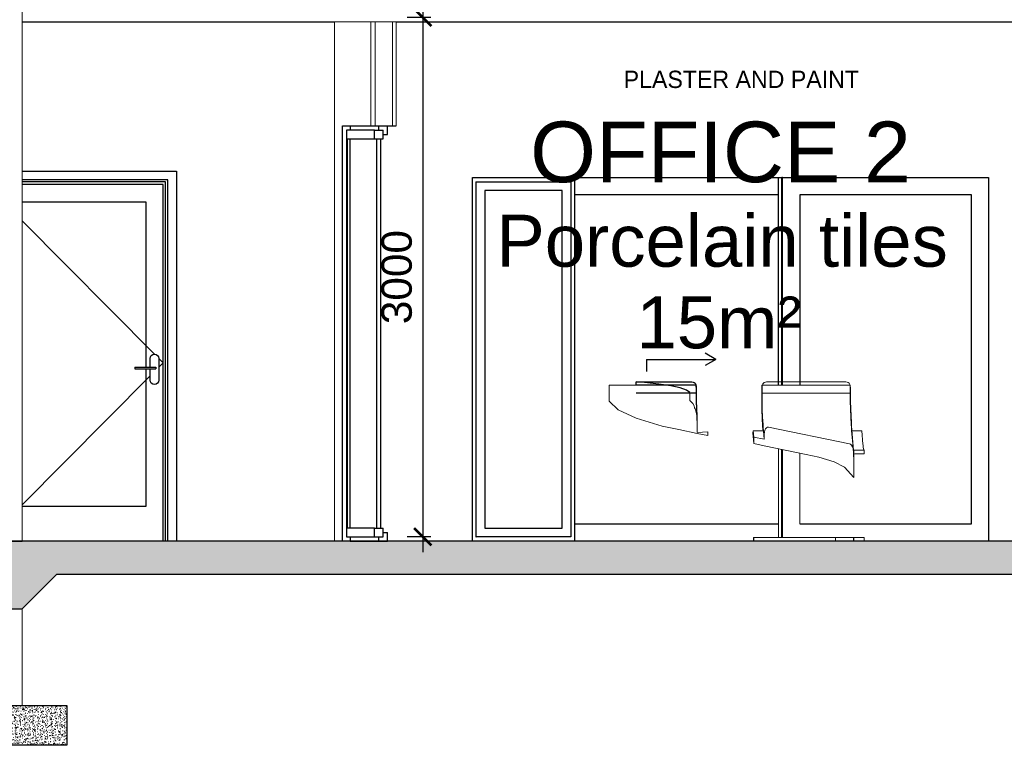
# Model space of a CAD drawing. Header units: millimetres. Extents: x -115474967 to 444143, y -74377 to 241828222.
# Tile 414 of 590: x 65599 to 71288, y -20223 to -16030. Entities that reach past the tile are written whole.
import ezdxf

# ---------------------------------------------------------------- set-up
doc = ezdxf.new("R2010")
doc.units = ezdxf.units.MM
doc.header["$MEASUREMENT"] = 0
doc.linetypes.add('PHANTOM', pattern=[2.5, 1.25, -0.25, 0.25, -0.25, 0.25, -0.25])
for name, color, linetype in [('00-3 Elev 03', 9, 'Continuous'), ('00-5 Grid 01', 9, 'PHANTOM'), ('CONCRETE', 3, 'Continuous')]:
    doc.layers.add(name, color=color, linetype=linetype)
for name, color, linetype, lineweight in [('0_Pen_No__1', 7, 'Continuous', 30), ('0_Pen_No__3', 7, 'Continuous', 15), ('0_Pen_No__6', 7, 'Continuous', 5), ('1HATCH', 8, 'Continuous', 0), ('2 Walls', 4, 'Continuous', 50), ('5 Dims', 8, 'Continuous', 15), ('CNN-SITE', 8, 'Continuous', 25)]:
    doc.layers.add(name, color=color, linetype=linetype, lineweight=lineweight)
doc.styles.add('ARIAL', font='arial.ttf')
doc.styles.add('GENERATED_STYLE_1', font='GOTHIC.TTF')
doc.styles.add('GENERATED_STYLE_2', font='arial.ttf')
doc.dimstyles.new('Plans 1_100 SCALE', dxfattribs={"dimtxt": 175, "dimasz": 90, "dimexe": 90, "dimexo": 100, "dimgap": 60, "dimtad": 1, "dimdec": 0, "dimrnd": 5, "dimtxsty": 'ARIAL', "dimblk": 'ARCHTICK', "dimcen": 20, "dimdle": 90, "dimclrt": 2, "dimadec": 0, "dimazin": 0, "dimtfac": 1, "dimtdec": 0, "dimtix": 1, "dimtmove": 2, "dimatfit": 3, "dimfxl": 400, "dimfxlon": 1, "dimarcsym": 0})
pattern_1 = [(50, (35203.988, -481.208), (35.86301, -3.137607), [3.75, -41.25]), (355, (35203.988, -481.21), (-6.937567, 37.609607), [3, -33]), (100.451444, (35206.976, -481.47), (28.925442, 34.472), [3.18701, -35.057106]), (46.1842, (35203.99, -471.21), (53.362067, -8.275964), [5.625, -61.875]), (96.63564, (35208.435, -471.9), (46.7331, 48.70593), [4.78052, -52.58569]), (351.18416, (35203.99, -471.21), (46.7331, 48.70593), [4.5, -49.5]), (21, (35208.988, -473.708), (29.845353, -20.130945), [3.75, -41.25]), (326, (35208.988, -473.71), (12.165767, 36.257502), [3, -33]), (71.451445, (35211.475, -475.386), (42.01112, 16.126558), [3.18701, -35.057106]), (37.5, (35203.988, -481.208), (0.6079928, 16.6446927), [0, -32.6, 0, -33.5, 0, -33.125]), (7.5, (35203.988, -481.208), (13.153477, 19.7205856), [0, -19.1, 0, -31.85, 0, -12.625]), (327.5, (35192.838, -481.208), (26.6911218, -1.1277436), [0, -12.5, 0, -39, 0, -51.75]), (317.5, (35187.838, -481.208), (29.159308, 5.005249), [0, -16.25, 0, -25.9, 0, -36.75])]

# ---------------------------------------------------------------- blocks, each defined once
blk = doc.blocks.new('_ArchTick')
at = {"color": 0, "linetype": 'ByBlock', "const_width": 0.15}
blk.add_lwpolyline([(-0.5, -0.5), (0.5, 0.5)], dxfattribs=at)
blk = doc.blocks.new('*D1037')
at = {"layer": '5 Dims', "color": 0, "lineweight": -2, "transparency": 16777216}
for p, q in [((67927.5, -15927), (67927.5, -19107.5)), ((67975, -16017), (67837.5, -16017)), ((67975, -19017.5), (67837.5, -19017.5))]:
    blk.add_line(p, q, dxfattribs=at)
at = {"layer": 'Defpoints', "color": 0, "transparency": 16777216}
for p in [(68075, -16017), (67927.5, -19017.5), (68075, -19017.5)]:
    blk.add_point(p, dxfattribs=at)
at = {"layer": '5 Dims', "color": 0, "lineweight": -2, "transparency": 16777216, "xscale": 100, "yscale": 100, "zscale": 100}
for p, rotation in [((67927.5, -16017), 90), ((67927.5, -19017.5), 270)]:
    blk.add_blockref('_ArchTick', p, dxfattribs=dict(at, rotation=rotation))
at = {"layer": '5 Dims', "color": 2, "transparency": 16777216, "insert": (67778.1, -17517.3), "char_height": 175, "attachment_point": 5, "rotation": 90, "style": 'ARIAL'}
blk.add_mtext('3000', dxfattribs=at)

msp = doc.modelspace()

# ---------------------------------------------------------------- hatches: boundary and pattern name
at = {"layer": '1HATCH'}
h = msp.add_hatch(dxfattribs=at)
h.set_pattern_fill('AR-CONC', color=256, scale=5)
h.set_pattern_definition(pattern_1)
h.paths.add_polyline_path([(78261.8274, -19234.20035), (78261.8274, -19042.52118), (47985.73103, -19042.52118), (47985.73103, -19242.52118), (47985.73103, -19442.52118), (48333.55139, -19442.52118), (48533.55139, -19234.20035), (65194.09128, -19234.20035), (65394.09128, -19434.20035), (65614.09128, -19434.20035), (65814.09128, -19234.20035), (77719.29595, -19234.20035), (77919.29595, -19434.20035), (78261.8274, -19434.20035)])
h = msp.add_hatch(dxfattribs=at)
h.set_pattern_fill('AR-CONC', color=256, scale=5)
h.set_pattern_definition(pattern_1)
h.paths.add_polyline_path([(65121.40422, -19992.52118), (65121.40422, -20222.52118), (65871.40422, -20222.52118), (65871.40422, -19992.52118)])

# ---------------------------------------------------------------- linework, layer by layer
at = {"layer": '00-3 Elev 03'}
for p, q in [((65614.09105, -16042.52108), (67417.92824, -16042.52108)), ((67774.17371, -16042.52108), (78107.22574, -16042.52108)), ((65614.09105, -16905.52103), (66504.33369, -16905.52103)), ((66504.33369, -16905.52103), (66504.33369, -19042.5211)), ((68215.27106, -19042.5211), (68215.27106, -16942.52127)), ((68215.27106, -16942.52127), (68810.52321, -16942.52127)), ((68804.24598, -16942.52127), (68804.24598, -16992.52148)), ((68810.52321, -16942.52127), (70001.0287, -16942.52127)), ((69982.824, -18141.89213), (69982.824, -16942.52127)), ((70001.0287, -16942.52127), (70001.0287, -18141.89213)), ((70001.65631, -17042.52109), (70001.65631, -16942.52127)), ((70006.67834, -16942.52127), (70001.65631, -16942.52127)), ((70006.67834, -17042.52109), (70006.67834, -16942.52127)), ((70006.67834, -16942.52127), (71197.18324, -16942.52127)), ((71197.18324, -16942.52127), (71197.18324, -17042.52109)), ((66454.33349, -16955.52124), (65614.09105, -16955.52124)), ((66442.33068, -16967.52108), (65614.09105, -16967.52108)), ((66427.32807, -16982.52132), (65614.09105, -16982.52132)), ((66427.31739, -17082.52114), (66427.31739, -16982.52132)), ((66427.32807, -19042.5211), (66427.32807, -16982.52132)), ((66442.33068, -19042.5211), (66442.33068, -16967.52108)), ((66454.33349, -19042.5211), (66454.33349, -16955.52124)), ((68233.7955, -16967.52108), (68236.93471, -16967.52108)), ((68233.7955, -16967.52108), (68233.7955, -16992.52148)), ((68233.7955, -16992.52148), (68233.7955, -18992.5209)), ((68236.93471, -17017.52128), (68236.93471, -16967.52108)), ((68236.93471, -16967.52108), (68782.58232, -16967.52108)), ((68782.58232, -16967.52108), (68782.58232, -17017.52128)), ((68804.24598, -16992.52148), (68804.24598, -18992.5209)), ((68236.93471, -18967.52109), (68236.93471, -17017.52128)), ((68286.53866, -17017.52128), (68286.53866, -18967.52109)), ((68732.97837, -17017.52128), (68286.53866, -17017.52128)), ((68731.09496, -17017.52128), (68731.09496, -18967.52109)), ((68732.97837, -18967.52109), (68732.97837, -17017.52128)), ((68782.58232, -17017.52128), (68782.58232, -18967.52109)), ((69982.824, -17042.52109), (68804.24598, -17042.52109)), ((70001.65631, -18141.89213), (70001.65631, -17042.52109)), ((70006.67834, -18141.89213), (70006.67834, -17042.52109)), ((70105.88683, -17042.52109), (70105.88683, -18141.89213)), ((71097.97415, -17042.52109), (70105.88683, -17042.52109)), ((71096.2165, -17042.52109), (71096.2165, -18942.52128)), ((71097.97415, -18942.52128), (71097.97415, -17042.52109)), ((71197.18324, -17042.52109), (71197.18324, -18942.52128)), ((65614.09105, -17082.52114), (66327.31757, -17082.52114)), ((66327.31757, -17082.52114), (66327.31757, -18037.52102)), ((66427.31739, -18842.52146), (66427.31739, -17082.52114)), ((65614.09105, -17191.32227), (66377.92166, -17962.64142)), ((66354.22096, -17977.95428), (66359.64043, -17969.84346)), ((66359.63976, -17969.84356), (66359.6405, -17969.84307)), ((66359.64043, -17969.84346), (66367.75125, -17964.42399)), ((66367.75125, -17964.42399), (66377.31837, -17962.521)), ((66377.31837, -17962.521), (66386.8855, -17964.42399)), ((66386.8855, -17964.42399), (66394.99572, -17969.84346)), ((66394.99572, -17969.84346), (66400.41519, -17977.95428)), ((69620.42704, -17992.52089), (69559.805, -17957.52092)), ((66352.31797, -17987.5214), (66354.22096, -17977.95428)), ((66352.31797, -18037.52102), (66352.31797, -17987.5214)), ((66400.41519, -17977.95428), (66402.31818, -17987.5214)), ((66402.25708, -17987.21531), (66427.31739, -18012.52121)), ((66402.31818, -17987.5214), (66402.31818, -18112.52103)), ((66402.31818, -18037.76542), (66427.31739, -18012.52121)), ((69220.42716, -17992.52089), (69620.42704, -17992.52089)), ((69220.42716, -17992.52089), (69220.42716, -18062.52142)), ((69620.42704, -17992.52089), (69559.805, -18027.52145)), ((65614.09105, -18833.72015), (66352.31797, -18088.25561)), ((66264.82517, -18037.52102), (66371.82534, -18037.52102)), ((66264.82517, -18037.52102), (66264.82517, -18047.52118)), ((66264.82517, -18047.52118), (66371.82534, -18047.52118)), ((66327.31757, -18047.52118), (66327.31757, -18842.52146)), ((66352.31797, -18112.52103), (66352.31797, -18047.52118)), ((66371.82534, -18037.52102), (66376.79992, -18037.52102)), ((66371.82534, -18047.52118), (66376.79992, -18047.52118)), ((66376.79992, -18037.52102), (66381.01697, -18037.52102)), ((66376.79992, -18047.52118), (66381.01697, -18047.52118)), ((66381.01697, -18037.52102), (66383.83467, -18037.52102)), ((66381.01697, -18047.52118), (66383.83467, -18047.52118)), ((66383.83467, -18037.52102), (66384.82353, -18037.52102)), ((66383.83467, -18047.52118), (66384.82353, -18047.52118)), ((66384.82353, -18037.52102), (66384.82353, -18047.52118)), ((66354.22096, -18122.08816), (66352.31797, -18112.52103)), ((66359.64043, -18130.19898), (66354.22096, -18122.08816)), ((66359.6405, -18130.19932), (66359.63979, -18130.19885)), ((66367.75125, -18135.61845), (66359.64043, -18130.19898)), ((66367.75108, -18135.61831), (66367.75074, -18135.61824)), ((66377.31837, -18137.52143), (66367.75125, -18135.61845)), ((66386.8855, -18135.61845), (66377.31837, -18137.52143)), ((66394.99572, -18130.19898), (66386.8855, -18135.61845)), ((66400.41519, -18122.08816), (66394.99572, -18130.19898)), ((66402.31818, -18112.52103), (66400.41519, -18122.08816)), ((69160.63323, -18122.52119), (69483.46436, -18122.52119)), ((69208.29979, -18126.04005), (69160.63323, -18122.52119)), ((69160.63323, -18141.89213), (69160.63323, -18122.52119)), ((69508.25536, -18141.89213), (69160.63323, -18141.89213)), ((69291.1941, -18135.12135), (69208.29979, -18126.04005)), ((69360.34991, -18145.75979), (69291.1941, -18135.12135)), ((69414.55709, -18157.88479), (69360.34991, -18145.75979)), ((69483.46436, -18122.52119), (69489.8804, -18123.50235)), ((69489.8804, -18123.50235), (69495.85986, -18126.37936)), ((69495.85986, -18126.37936), (69500.994, -18130.9559)), ((69500.994, -18130.9559), (69503.54357, -18134.81644)), ((69503.54357, -18134.81644), (69504.93403, -18137.21178)), ((69504.93403, -18137.21178), (69506.39924, -18141.89213)), ((69506.39924, -18141.89213), (69507.41064, -18145.11973)), ((69507.88461, -18148.23462), (69507.41064, -18145.11973)), ((69507.41064, -18145.11973), (69508.08392, -18151.88517)), ((69508.25536, -18153.92578), (69508.25536, -18141.89213)), ((69508.25536, -18188.32127), (69160.63323, -18188.32127)), ((69451.63979, -18171.03722), (69414.55709, -18157.88479)), ((69470.46379, -18184.82258), (69451.63979, -18171.03722)), ((69508.77203, -18156.42849), (69507.88461, -18148.23462)), ((69508.08392, -18151.88517), (69508.25536, -18153.92578)), ((69508.25536, -18153.92578), (69508.25536, -18188.32127)), ((69509.46608, -18165.74469), (69508.77203, -18156.42849)), ((69509.94123, -18175.85103), (69509.46608, -18165.74469)), ((69510.18207, -18186.4432), (69509.94123, -18175.85103)), ((69510.19156, -18187.00912), (69510.18207, -18186.4432)), ((66327.31757, -18842.52146), (65614.09105, -18842.52146)), ((68804.24598, -18942.52128), (69982.824, -18942.52128)), ((70105.88683, -18942.52128), (71097.97415, -18942.52128)), ((71197.18324, -18942.52128), (71197.18324, -19042.5211)), ((68233.7955, -18992.5209), (68233.7955, -19017.5213)), ((68236.93471, -19017.5213), (68236.93471, -18967.52109)), ((68286.53866, -18967.52109), (68732.97837, -18967.52109)), ((68782.58232, -18967.52109), (68782.58232, -19017.5213)), ((68804.24598, -18992.5209), (68804.24598, -19042.5211)), ((68233.7955, -19017.5213), (68236.93471, -19017.5213)), ((68782.58232, -19017.5213), (68236.93471, -19017.5213))]:
    msp.add_line(p, q, dxfattribs=at)
at = {"layer": '00-5 Grid 01', "color": 9, "linetype": 'ByBlock', "lineweight": 0, "true_color": 0xc7c8ca}
for p, q in [((69005.71794, -18141.89213), (69160.63323, -18141.89213)), ((69005.71794, -18233.55631), (69005.71794, -18141.89213)), ((69886.44151, -18141.89213), (69889.02311, -18141.89213)), ((69886.44151, -18233.55631), (69886.44151, -18141.89213)), ((69889.02311, -18141.89213), (70398.02403, -18141.89213)), ((69889.02311, -18153.92578), (69889.02311, -18141.89213)), ((69889.86783, -18145.11973), (69889.19455, -18151.88517)), ((69890.87924, -18141.89213), (69889.86783, -18145.11973)), ((69892.34444, -18137.21178), (69890.87924, -18141.89213)), ((69893.7349, -18134.81644), (69892.34444, -18137.21178)), ((69896.28447, -18130.9559), (69893.7349, -18134.81644)), ((69901.41861, -18126.37936), (69896.28447, -18130.9559)), ((69907.39807, -18123.50235), (69901.41861, -18126.37936)), ((69913.81411, -18122.52119), (69907.39807, -18123.50235)), ((70373.23303, -18122.52119), (69913.81411, -18122.52119)), ((70379.64908, -18123.50235), (70373.23303, -18122.52119)), ((70385.62853, -18126.37936), (70379.64908, -18123.50235)), ((70390.76268, -18130.9559), (70385.62853, -18126.37936)), ((70393.31225, -18134.81644), (70390.76268, -18130.9559)), ((70394.70271, -18137.21178), (70393.31225, -18134.81644)), ((70396.16791, -18141.89213), (70394.70271, -18137.21178)), ((70397.17932, -18145.11973), (70396.16791, -18141.89213)), ((70397.65269, -18148.23462), (70397.17932, -18145.11973)), ((70397.8526, -18151.88517), (70397.17932, -18145.11973)), ((70398.02403, -18153.92578), (70398.02403, -18141.89213)), ((69470.46379, -18229.61687), (69470.46379, -18184.82258)), ((69508.25536, -18232.24297), (69508.25536, -18188.32127)), ((69510.19156, -18191.15558), (69510.19156, -18187.00912)), ((69510.19156, -18207.72899), (69510.19156, -18191.15558)), ((69889.19455, -18151.88517), (69889.02311, -18153.92578)), ((69889.02311, -18153.92578), (69889.02311, -18188.32127)), ((69889.02311, -18191.15558), (69889.02311, -18188.32127)), ((69889.02311, -18188.32127), (70398.02403, -18188.32127)), ((69889.02311, -18207.72899), (69889.02311, -18191.15558)), ((70398.54071, -18156.42849), (70397.65269, -18148.23462)), ((70398.02403, -18153.92578), (70397.8526, -18151.88517)), ((70398.02403, -18188.32127), (70398.02403, -18153.92578)), ((70398.02403, -18232.24297), (70398.02403, -18188.32127)), ((70399.23475, -18165.74469), (70398.54071, -18156.42849)), ((70399.70991, -18175.85103), (70399.23475, -18165.74469)), ((70399.95074, -18186.4432), (70399.70991, -18175.85103)), ((70399.95074, -18186.4432), (70399.96024, -18187.00912)), ((70399.96024, -18191.15558), (70399.96024, -18187.00912)), ((70399.96024, -18207.72899), (70399.96024, -18191.15558)), ((69057.73503, -18284.47776), (69005.71794, -18233.55631)), ((69488.93662, -18247.70056), (69470.46379, -18229.61687)), ((69495.46123, -18260.60325), (69488.93662, -18247.70056)), ((69498.47883, -18273.03493), (69495.46123, -18260.60325)), ((69509.07694, -18280.52586), (69508.25536, -18232.24297)), ((69510.19156, -18231.25825), (69510.19156, -18207.72899)), ((69510.95857, -18276.2833), (69510.19156, -18231.25825)), ((69887.30817, -18284.47776), (69886.44151, -18233.55631)), ((69889.02311, -18232.24297), (69889.02311, -18207.72899)), ((69889.84529, -18280.52586), (69889.02311, -18232.24297)), ((70398.84561, -18280.52586), (70398.02403, -18232.24297)), ((70399.96024, -18231.25825), (70399.96024, -18207.72899)), ((70400.7486, -18277.56164), (70399.96024, -18231.25825)), ((69160.51162, -18333.22097), (69057.73503, -18284.47776)), ((69501.54212, -18279.27836), (69498.47883, -18273.03493)), ((69506.76346, -18296.88097), (69501.54212, -18279.27836)), ((69510.56765, -18317.40271), (69506.76346, -18296.88097)), ((69510.69637, -18326.59731), (69509.07694, -18280.52586)), ((69510.76993, -18318.12226), (69510.56765, -18317.40271)), ((69513.28806, -18334.08527), (69510.76993, -18318.12226)), ((69510.97992, -18277.56164), (69510.95619, -18276.2833)), ((69512.47419, -18319.48603), (69510.95619, -18276.2833)), ((69889.02133, -18333.22097), (69887.30817, -18284.47776)), ((69891.46472, -18326.59731), (69889.84529, -18280.52586)), ((70400.46505, -18326.59731), (70398.84561, -18280.52586)), ((70400.72487, -18276.2833), (70400.7486, -18277.56164)), ((70402.24287, -18319.48603), (70400.72487, -18276.2833)), ((69311.58712, -18378.39076), (69160.51162, -18333.22097)), ((69513.06324, -18369.05676), (69510.69637, -18326.59731)), ((69513.28806, -18334.08527), (69512.47419, -18319.48603)), ((69514.14761, -18382.43697), (69513.06324, -18369.05676)), ((69514.14761, -18350.66401), (69513.28806, -18334.08527)), ((69514.14761, -18382.43697), (69514.14761, -18350.66401)), ((69891.53947, -18378.39076), (69889.02133, -18333.22097)), ((69893.83159, -18369.05676), (69891.46472, -18326.59731)), ((69895.32171, -18387.45248), (69893.83159, -18369.05676)), ((70402.83192, -18369.05676), (70400.46505, -18326.59731)), ((70404.44779, -18359.03643), (70402.24287, -18319.48603)), ((70404.32263, -18387.45248), (70402.83192, -18369.05676)), ((70405.82698, -18376.05474), (70404.44779, -18359.03643)), ((69407.24472, -18398.07016), (69311.58712, -18378.39076)), ((69514.14761, -18420.14134), (69407.24472, -18398.07016)), ((69514.14761, -18415.47464), (69514.14761, -18382.43697)), ((69514.14761, -18415.47464), (69574.65398, -18410.59023)), ((69574.65398, -18432.63412), (69514.14761, -18420.14193)), ((69574.65398, -18432.63412), (69574.65398, -18410.59023)), ((69835.14694, -18416.7862), (69837.33585, -18406.18276)), ((69840.17253, -18479.04429), (69835.14694, -18416.7862)), ((69837.33585, -18406.18276), (69896.83377, -18406.18276)), ((69840.17253, -18441.32094), (69837.33585, -18406.18276)), ((69893.13399, -18398.07016), (69891.53947, -18378.39076)), ((69893.78888, -18406.18276), (69893.13399, -18398.07016)), ((69896.83377, -18406.18276), (69895.32171, -18387.45248)), ((69900.67889, -18453.81372), (69896.83377, -18406.18276)), ((69900.67889, -18425.52107), (69901.53785, -18413.49453)), ((69900.67889, -18453.81372), (69900.67889, -18425.52107)), ((69901.53785, -18413.49453), (69904.05657, -18402.64195)), ((69904.05657, -18402.64195), (69908.06304, -18393.70302)), ((69908.06304, -18393.70302), (69913.28439, -18387.28757)), ((69913.28439, -18387.28757), (69919.36528, -18383.83218)), ((69919.36528, -18383.83218), (69925.88988, -18383.57236)), ((70393.09632, -18480.03493), (69925.88988, -18383.57236)), ((70405.83469, -18406.18276), (70404.32263, -18387.45248)), ((70417.42596, -18519.7386), (70405.82698, -18376.05474)), ((70405.83469, -18406.18276), (70465.33203, -18406.18276)), ((70411.96067, -18482.07079), (70405.83469, -18406.18276)), ((70471.45859, -18482.07079), (70465.33203, -18406.18276)), ((69840.17253, -18479.04429), (69840.17253, -18441.32094)), ((69900.67889, -18453.81372), (69840.17253, -18441.32094)), ((69900.67889, -18491.53648), (69840.17253, -18479.04429)), ((70399.62093, -18482.98906), (70393.09632, -18480.03493)), ((70405.70182, -18488.95487), (70399.62093, -18482.98906)), ((70410.92316, -18497.52661), (70405.70182, -18488.95487)), ((70412.50285, -18488.78759), (70411.96067, -18482.07079)), ((70413.79603, -18500.06669), (70412.50285, -18488.78759)), ((70415.92027, -18531.12129), (70412.50285, -18488.78996)), ((70472.00078, -18488.78759), (70471.45859, -18482.07079)), ((70473.29395, -18500.06669), (70472.00078, -18488.78759)), ((70143.75729, -18541.72414), (69900.67889, -18491.53648)), ((69982.824, -19022.52138), (69982.824, -18508.49665)), ((70001.0287, -18512.25516), (70001.0287, -19022.52138)), ((70001.65631, -18942.52128), (70001.65631, -18512.38507)), ((70006.67834, -18942.52128), (70006.67834, -18513.42199)), ((70105.88683, -18533.90517), (70105.88683, -18942.52128)), ((70216.40231, -18557.28258), (70143.75729, -18541.72414)), ((70414.92963, -18508.11997), (70410.92316, -18497.52661)), ((70415.25886, -18508.84842), (70413.79603, -18500.06669)), ((70417.36875, -18519.63792), (70414.92963, -18508.11997)), ((70416.84626, -18514.86702), (70415.25886, -18508.84842)), ((70415.95112, -18531.50568), (70415.92038, -18531.12115)), ((70416.15755, -18534.1555), (70415.95112, -18531.50568)), ((70418.30731, -18538.12164), (70416.15637, -18534.15313)), ((70417.25557, -18548.27425), (70416.15755, -18534.1555)), ((70418.30731, -18517.56193), (70416.84626, -18514.86702)), ((70417.44836, -18520.01244), (70417.36875, -18519.63792)), ((70417.44807, -18520.01252), (70417.42596, -18519.7386)), ((70418.30731, -18532.72589), (70417.44836, -18520.01244)), ((70418.30711, -18538.12163), (70418.55348, -18538.12921)), ((70430.53078, -18517.93802), (70418.30731, -18517.56193)), ((70418.30731, -18532.72589), (70418.30731, -18517.56193)), ((70418.30731, -18568.12627), (70418.30731, -18538.12164)), ((70418.55348, -18538.12921), (70446.80759, -18537.83334)), ((70474.82085, -18538.12935), (70418.55349, -18538.12935)), ((70430.53078, -18517.93802), (70446.86157, -18517.76658)), ((70478.81368, -18538.17146), (70446.80759, -18537.83334)), ((70446.86157, -18517.76658), (70478.28098, -18517.76658)), ((70478.81368, -18518.10471), (70446.86157, -18517.76658)), ((70474.75678, -18508.84842), (70473.29395, -18500.06669)), ((70476.34419, -18514.86702), (70474.75678, -18508.84842)), ((70478.28098, -18517.76658), (70476.34419, -18514.86702)), ((70478.81368, -18518.10471), (70478.28098, -18517.76658)), ((70478.81368, -18538.17146), (70478.81368, -18518.10471)), ((70305.32413, -18585.2644), (70216.40231, -18557.28258)), ((70365.27466, -18615.75902), (70305.32413, -18585.2644)), ((70418.30731, -18568.12627), (70417.25557, -18548.27425)), ((70418.30731, -18675.2605), (70418.30731, -18568.12627)), ((70418.30731, -18675.2605), (70365.27466, -18615.75902)), ((70001.65631, -19022.52138), (70001.65631, -18942.52128)), ((70006.67834, -19022.52138), (70006.67834, -18942.52128)), ((69839.01875, -19022.52138), (69839.01875, -19042.5211)), ((69839.01875, -19022.52138), (69840.17253, -19022.52138)), ((69839.01875, -19042.5211), (69840.17253, -19042.5211)), ((69840.17253, -19022.52138), (69900.67889, -19022.52138)), ((69840.17253, -19042.5211), (69840.17253, -19022.52138)), ((69840.17253, -19042.5211), (69900.67889, -19042.5211)), ((69900.67889, -19022.52138), (70313.14012, -19022.52138)), ((69900.67889, -19042.5211), (70313.14012, -19042.5211)), ((70313.14012, -19022.52138), (70416.5544, -19022.52138)), ((70313.14012, -19042.5211), (70313.14012, -19022.52138)), ((70313.14012, -19042.5211), (70416.5544, -19042.5211)), ((70416.5544, -19042.5211), (70416.5544, -19022.52138)), ((70416.5544, -19022.52138), (70418.30731, -19022.52138)), ((70416.5544, -19042.5211), (70418.30731, -19042.5211)), ((70418.30731, -19022.52138), (70478.81368, -19022.52138)), ((70418.30731, -19042.5211), (70418.30731, -19022.52138)), ((70418.30731, -19042.5211), (70478.81368, -19042.5211)), ((70478.81368, -19042.5211), (70478.81368, -19022.52138))]:
    msp.add_line(p, q, dxfattribs=at)
at = {"layer": '0_Pen_No__1', "color": 214, "linetype": 'Continuous', "lineweight": 35}
msp.add_line((65392.71427, -19042.5211), (65614.09105, -19042.5211), dxfattribs=at)
at = {"layer": '0_Pen_No__3', "color": 30, "linetype": 'Continuous', "lineweight": 15}
msp.add_line((66427.31739, -19042.5211), (66427.31739, -18842.52146), dxfattribs=at)
at = {"layer": '2 Walls', "lineweight": 5}
for p, q in [((65614.09105, -19042.5211), (65614.09105, -11424.29903)), ((67628.26379, -16042.52108), (67417.92824, -16042.52108)), ((67417.92824, -19042.5211), (67417.92824, -16042.52108)), ((67628.26379, -16642.52121), (67628.26379, -16042.52108)), ((67628.26379, -16042.52108), (67653.4208, -16042.52108)), ((67653.4208, -16642.52121), (67653.4208, -16042.52108)), ((67653.4208, -16042.52108), (67754.04823, -16042.52108)), ((67653.4208, -16642.52121), (67653.4208, -16042.52108)), ((67754.04823, -16042.52108), (67774.17371, -16042.52108)), ((67754.04823, -16642.52121), (67754.04823, -16042.52108)), ((67754.04823, -16642.52121), (67754.04823, -16042.52108)), ((67774.17371, -16642.52121), (67774.17371, -16042.52108))]:
    msp.add_line(p, q, dxfattribs=at)
msp.add_lwpolyline([(65394.09128, -19434.20035), (65614.09128, -19434.20035), (65614.09128, -19992.52118), (65394.09128, -19992.52118)], close=True, dxfattribs=at)
at = {"layer": 'CNN-SITE', "color": 8, "linetype": 'Continuous'}
for p, q in [((67464.11654, -19042.5211), (67464.11654, -16642.52121)), ((67464.11654, -16642.52121), (67628.26379, -16642.52121)), ((67486.77974, -16667.52101), (67486.77974, -16717.52122)), ((67648.38928, -16667.52101), (67486.77974, -16667.52101)), ((67508.83609, -16642.52121), (67508.83609, -16667.52101)), ((67628.26379, -16642.52121), (67653.4208, -16642.52121)), ((67648.38928, -16667.52101), (67698.70269, -16667.52101)), ((67648.38928, -16717.52122), (67648.38928, -16667.52101)), ((67653.4208, -16642.52121), (67754.04823, -16642.52121)), ((67673.54628, -16642.52121), (67723.8597, -16642.52121)), ((67673.54628, -16667.52101), (67673.54628, -16642.52121)), ((67673.54628, -16667.52101), (67698.70269, -16667.52101)), ((67698.70269, -16717.52122), (67698.70269, -16667.52101)), ((67698.70269, -16692.52142), (67698.70269, -16667.52101)), ((67723.8597, -16692.52142), (67723.8597, -16642.52121)), ((67754.04823, -16642.52121), (67774.17371, -16642.52121)), ((67486.77974, -16717.52122), (67486.77974, -18967.52109)), ((67492.35581, -18967.52109), (67492.35581, -16717.52122)), ((67492.35581, -16717.52122), (67648.38928, -16717.52122)), ((67507.26233, -16717.52122), (67507.26233, -18967.52109)), ((67648.38928, -16717.52122), (67698.70269, -16717.52122)), ((67663.48324, -18967.52109), (67663.48324, -16717.52122)), ((67683.60873, -16717.52122), (67683.60873, -18967.52109)), ((67698.70269, -16692.52142), (67723.8597, -16692.52142)), ((67486.77974, -18967.52109), (67486.77974, -19017.5213)), ((67648.38928, -18967.52109), (67492.35581, -18967.52109)), ((67648.38928, -18967.52109), (67698.70269, -18967.52109)), ((67648.38928, -19017.5213), (67648.38928, -18967.52109)), ((67698.70269, -19017.5213), (67698.70269, -18967.52109)), ((67698.70269, -19017.5213), (67698.70269, -18992.5209)), ((67698.70269, -18992.5209), (67723.8597, -18992.5209)), ((67723.8597, -19042.5211), (67723.8597, -18992.5209)), ((67486.77974, -19017.5213), (67648.38928, -19017.5213)), ((67508.83609, -19017.5213), (67508.83609, -19042.5211)), ((67508.83609, -19042.5211), (67673.54628, -19042.5211)), ((67648.38928, -19017.5213), (67698.70269, -19017.5213)), ((67673.54628, -19017.5213), (67698.70269, -19017.5213)), ((67673.54628, -19042.5211), (67673.54628, -19017.5213)), ((67673.54628, -19042.5211), (67723.8597, -19042.5211))]:
    msp.add_line(p, q, dxfattribs=at)
at = {"layer": 'CONCRETE', "linetype": 'Continuous'}
for points in [[(78261.8274, -19234.20035), (78261.8274, -19042.52118), (47985.73103, -19042.52118), (47985.73103, -19242.52118), (47985.73103, -19442.52118), (48333.55139, -19442.52118), (48533.55139, -19234.20035), (65194.09128, -19234.20035), (65394.09128, -19434.20035), (65614.09128, -19434.20035), (65814.09128, -19234.20035), (77719.29595, -19234.20035), (77919.29595, -19434.20035), (78261.8274, -19434.20035)], [(65121.40422, -19992.52118), (65871.40422, -19992.52118), (65871.40422, -20222.52118), (65121.40422, -20222.52118)]]:
    msp.add_lwpolyline(points, close=True, dxfattribs=at)

# ---------------------------------------------------------------- texts
at = {"layer": '0_Pen_No__1', "color": 214, "linetype": 'Continuous', "lineweight": 35, "char_height": 300, "attachment_point": 7, "style": 'GENERATED_STYLE_2'}
for s, insert in [('\\A1;{\\pql;\\fArial|b0|i0|c0|p34;Porcelain tiles}', (68353.27749, -17461.44234)), ('\\A1;{\\pql;\\fArial|b0|i0|c0|p34;15m²}', (69162.42035, -17933.07663))]:
    msp.add_mtext(s, dxfattribs=dict(at, insert=insert))
at = {"layer": '0_Pen_No__6', "color": 7, "linetype": 'Continuous', "lineweight": 5, "attachment_point": 7}
for s, insert, char_height, style in [('\\A1;{\\pql;\\fCentury Gothic|b0|i0|c0|p34;PLASTER AND PAINT}', (69088.6948, -16426.09544), 100, 'GENERATED_STYLE_1'), ('\\A1;{\\pql;\\fArial|b0|i0|c0|p34;OFFICE 2}', (68548.47749, -16973.89903), 350, 'GENERATED_STYLE_2')]:
    msp.add_mtext(s, dxfattribs=dict(at, insert=insert, char_height=char_height, style=style))

# ---------------------------------------------------------------- dimensions: what is measured, and where the dimension line sits
at = {"layer": '5 Dims'}
dim = msp.add_linear_dim(base=(67927.54304, -19017.5211), p1=(68074.97737, -16017.02118), p2=(68074.97737, -19017.5211), angle=90, dimstyle='Plans 1_100 SCALE', override={"dimasz": 100}, dxfattribs=at)
dim.commit()
dim.dimension.update_dxf_attribs({"geometry": '*D1037', "text_midpoint": (67778.13308, -17517.27114)})

doc.saveas('drawing.dxf')
